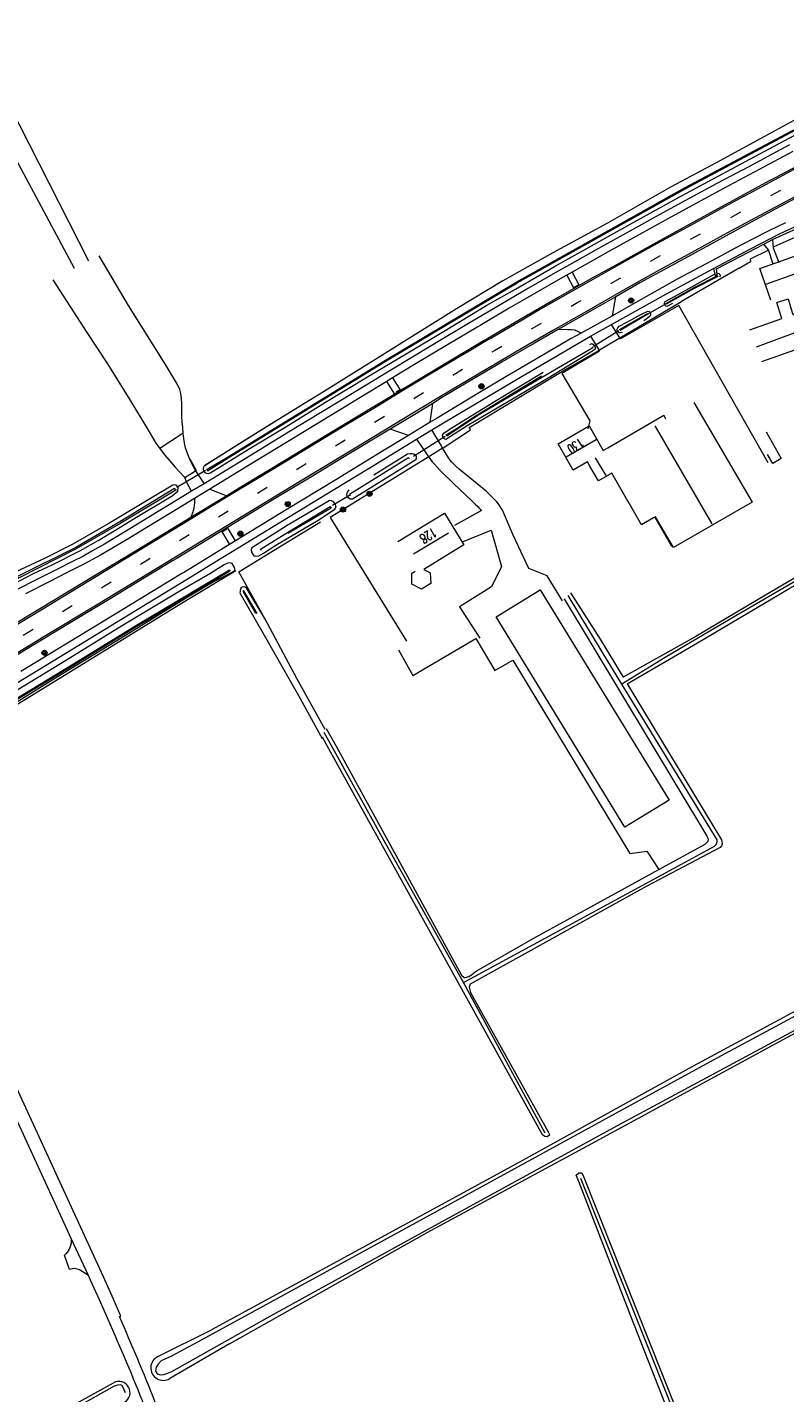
# Model space of a CAD drawing. Extents: x 177628 to 188968, y 384226 to 390673.
# Tile 297 of 393: x 185076 to 185276, y 387310 to 387669. Entities that reach past the tile are written whole.
import ezdxf

# ---------------------------------------------------------------- set-up
doc = ezdxf.new("R2010")
doc.units = 0
doc.linetypes.add('VW-3-9_STREEP', pattern=[12, 3, -9])
for name, color, linetype, lineweight in [('2901', 253, 'Continuous', 13), ('4502', 253, 'Continuous', 13), ('B-AF-HAAG-GD', 253, 'HAAG', 13), ('B-AF-HEKW-GD', 253, 'HEKWERK', 13), ('B-AF-RAST-GD', 253, 'HEKWERK', 13), ('B-BP-BOOM-GD', 253, 'Continuous', 13), ('B-GB-BOUW-GD', 14, 'Continuous', 13), ('B-GB-NOKL-GD', 14, 'Continuous', 13), ('B-MK-ASSTRP-GD', 253, 'VW-3-9_STREEP', 13), ('B-MK-DRIEH-GD', 253, 'VW-HAAIETAND50-L-B', 13), ('B-MK-STRP-GD', 253, 'Continuous', 13), ('B-TR-SLOO-GD', 253, 'Continuous', 13), ('B-VH-FPAD-GD', 8, 'Continuous', 13), ('B-VH-GOOT-GD', 253, 'Continuous', 13), ('B-VH-HFDR-GD', 8, 'Continuous', 13), ('B-VH-MATE-GD', 253, 'Continuous', 13), ('B-VH-ONVH-GD', 253, 'Continuous', 13), ('B-VH-OVRG-GD', 8, 'Continuous', 13), ('B-WT-HDUIK-GD', 253, 'Continuous', 13), ('B01_D', 14, 'Continuous', 9), ('B02_D', 14, 'Continuous', 9), ('B14_F', 14, 'Continuous', 9), ('T03_F', 253, 'Continuous', 9), ('T07_F', 253, 'Continuous', 9), ('T09_F', 253, 'Continuous', 9), ('T09_T', 253, 'Continuous', 9), ('T22_F', 253, 'Continuous', 9), ('V00_F', 8, 'Continuous', 9), ('V00_T', 8, 'Continuous', 9), ('V06_F', 8, 'Continuous', 9), ('V06_T', 8, 'Continuous', 9), ('W01_F', 253, 'Continuous', 9)]:
    doc.layers.add(name, color=color, linetype=linetype, lineweight=lineweight)
doc.styles.add('ROMANS', font='ROMANS.shx', dxfattribs={"oblique": 45})
doc.linetypes.add('HAAG', pattern='A,4,-1,[5,TOPOCAD.SHX,S=0.35,R=0,X=-0.35,Y=-0.35],-1', length=6)
doc.linetypes.add('HEKWERK', pattern='A,7,-1.5,[1,ProvNB.shx,S=0.75,R=0,X=0,Y=0],-1.5', length=10)
doc.linetypes.add('VW-HAAIETAND50-L-B', pattern='A,0,-0.5,[138,NLCS.SHX,S=1,R=0,X=-0.625,Y=0],-0.5', length=1)

# ---------------------------------------------------------------- blocks, each defined once
blk = doc.blocks.new('2901_2901', base_point=(177628.113717, 385871.174588))
at = {"layer": '2901'}
for radius in [0.675, 0.45, 0.225]:
    blk.add_circle((177628.113717, 385871.174588), radius, dxfattribs=at)

msp = doc.modelspace()

# ---------------------------------------------------------------- linework, layer by layer
at = {"layer": 'B-AF-HAAG-GD', "flags": 128}
for points in [[(185272.775, 387610.981), (185284.584, 387616.266), (185293.027, 387619.451)], [(185271.069, 387609.974), (185266.456, 387607.623), (185266.504, 387607.043)], [(185263.54, 387605.308), (185266.504, 387607.043)], [(185185.703, 387558.034), (185192.94, 387562.777)], [(185181.49, 387555.442), (185156.031, 387539.774), (185176.12, 387507.246)]]:
    msp.add_lwpolyline(points, dxfattribs=at)
at = {"layer": 'B-AF-HEKW-GD', "flags": 128}
msp.add_lwpolyline([(185139.917, 387511.212), (185131.999, 387525.491), (185141.173, 387531.02), (185150.789, 387536.956), (185153.461, 387538.606)], dxfattribs=at)
at = {"layer": 'B-AF-RAST-GD', "flags": 128}
for points in [[(185263.54, 387605.308), (185248.425, 387596.559)], [(185216.627, 387577.913), (185226.445, 387583.6), (185226.663, 387583.763), (185232.168, 387587.016), (185248.425, 387596.559)], [(185192.94, 387562.777), (185192.538, 387563.379), (185216.627, 387577.913)], [(185185.703, 387558.034), (185181.49, 387555.442)]]:
    msp.add_lwpolyline(points, dxfattribs=at)
at = {"layer": 'B-GB-BOUW-GD', "flags": 128}
for points in [[(185271.892, 387596.903), (185268.955, 387605.192), (185292.489, 387613.551), (185296.501, 387601.831), (185293.15, 387600.607), (185292.088, 387604.074)], [(185266.362, 387589.067), (185274.715, 387592.094), (185274.55, 387592.626), (185273.457, 387596.236), (185276.381, 387597.258), (185277.477, 387593.608), (185277.605, 387593.148), (185277.944, 387593.264), (185281.045, 387584.767), (185269.428, 387580.643)], [(185251.655, 387569.99), (185266.95, 387543.768), (185246.244, 387531.869), (185241.551, 387539.94), (185241.015, 387539.656), (185237.832, 387537.817), (185234.354, 387543.922), (185233.951, 387544.642), (185230.06, 387551.437), (185226.53, 387549.349), (185224.273, 387553.274), (185223.636, 387554.349), (185219.898, 387552.204), (185215.948, 387559.143), (185224.068, 387563.823), (185227.801, 387557.331), (185228.999, 387558.052), (185243.74, 387566.602), (185244.024, 387566.04), (185244.159, 387565.717)], [(185173.773, 387533.411), (185186.064, 387540.905), (185191.205, 387532.52), (185180.618, 387526.076), (185181.497, 387525.603), (185182.347, 387525.168), (185182.478, 387522.381), (185180.026, 387520.865), (185177.491, 387522.173), (185177.49, 387525.069), (185177.83, 387525.267), (185178.382, 387525.641)]]:
    msp.add_lwpolyline(points, dxfattribs=at)
at = {"layer": 'B-GB-NOKL-GD', "flags": 128}
for points in [[(185270.523, 387601.065), (185293.685, 387609.329)], [(185268.135, 387584.638), (185279.246, 387588.753)], [(185241.359, 387563.815), (185256.349, 387538.081)], [(185218.044, 387555.702), (185225.976, 387560.27)], [(185228.543, 387550.738), (185225.81, 387555.439)], [(185177.947, 387530.15), (185187.105, 387535.715)]]:
    msp.add_lwpolyline(points, dxfattribs=at)
at = {"layer": 'B-MK-ASSTRP-GD', "flags": 128}
msp.add_lwpolyline([(183944.412, 387070.458), (183952.02, 387071.296), (183963.432, 387072.6), (183973.755, 387073.811), (183985.142, 387075.148), (183997.902, 387076.643), (184007.149, 387077.803), (184012.738, 387078.504), (184015.866, 387078.896), (184023.787, 387079.902), (184031.733, 387080.99), (184038.514, 387081.946), (184046.324, 387083.075), (184052.616, 387084.079), (184062.372, 387085.69), (184070.358, 387087.095), (184078.883, 387088.72), (184087.355, 387090.364), (184096.7, 387092.235), (184103.899, 387093.77), (184111.252, 387095.404), (184111.425, 387095.442), (184123.771, 387098.311), (184141.375, 387102.722), (184156.811, 387106.905), (184172.406, 387111.313), (184186.27, 387115.349), (184204.637, 387120.724), (184207.727, 387121.634), (184232.843, 387129.032), (184261.594, 387137.507), (184282.846, 387143.719), (184303.661, 387149.86), (184329.525, 387157.49), (184363.913, 387167.629), (184386.852, 387174.392), (184399.561, 387178.199), (184421.138, 387184.662), (184444.005, 387191.692), (184478.045, 387202.775), (184494.748, 387208.642), (184494.795, 387208.659), (184523.173, 387218.628), (184556.574, 387231.119), (184568.123, 387235.659), (184581.873, 387241.073), (184588.922, 387243.903), (184593.818, 387245.869), (184604.923, 387250.423), (184615.77, 387254.954), (184627.213, 387259.841), (184637.793, 387264.424), (184640.053, 387265.403), (184649.118, 387269.411), (184659.082, 387273.839), (184668.953, 387278.291), (184679.316, 387283.034), (184680.524, 387283.598), (184689.441, 387287.756), (184701.045, 387293.259), (184707.642, 387296.431), (184711.53, 387298.3), (184722.574, 387303.686), (184732.981, 387308.85), (184744.376, 387314.625), (184757.465, 387321.371), (184764.891, 387325.23), (184769.978, 387327.929), (184772.279, 387329.149), (184779.804, 387333.137), (184788.663, 387337.88), (184796.924, 387342.374), (184806.667, 387347.717), (184820.048, 387355.183), (184832.827, 387362.444), (184841.52, 387367.432), (184852.236, 387373.672), (184857.149, 387376.589), (184862.643, 387379.851), (184875.281, 387387.456), (184888.489, 387395.43), (184901.182, 387403.142), (184912.27, 387409.862), (184924.556, 387417.313), (184935.934, 387424.236), (184942.669, 387428.329), (184949.693, 387432.598), (184962.622, 387440.407), (184975.889, 387448.482), (184988.19, 387455.933), (185001.979, 387464.296), (185015.043, 387472.229), (185028.182, 387480.188), (185030.347, 387481.499), (185044.149, 387489.84), (185073.274, 387507.538), (185096.242, 387521.471), (185113.689, 387532.026), (185114.259, 387532.371), (185120.036, 387535.878), (185131.893, 387543.117), (185146.548, 387552), (185161.393, 387560.989), (185172.777, 387567.864), (185182.893, 387573.996), (185193.695, 387580.423), (185199.264, 387583.686), (185204.585, 387586.804), (185212.923, 387591.643), (185221.14, 387596.338), (185232.105, 387602.57), (185240.882, 387607.498), (185249.419, 387612.192), (185257.663, 387616.673), (185269.427, 387623.04), (185286.671, 387632.329), (185294.499, 387636.546), (185316.587, 387648.416), (185329.692, 387655.461), (185348.253, 387665.478), (185369.366, 387676.846), (185374.563, 387679.641), (185390.424, 387688.172), (185400.986, 387693.869), (185422.114, 387705.266), (185443.177, 387716.608), (185462.76, 387727.158), (185466.73, 387729.298), (185497.075, 387745.679), (185513.336, 387754.404), (185525.616, 387760.989), (185535.704, 387766.436), (185545.139, 387771.54), (185550.773, 387774.601), (185554.252, 387776.491), (185561.636, 387780.477), (185568.948, 387784.48), (185577.123, 387788.996), (185586.07, 387793.974), (185595.122, 387799.084), (185603.096, 387803.642), (185613.748, 387809.838), (185622.033, 387814.709), (185629.021, 387818.899), (185635.198, 387822.604), (185637.515, 387824.01), (185644.061, 387827.983), (185652.489, 387833.182), (185661.818, 387838.964), (185670.926, 387844.668), (185679.882, 387850.337), (185691.271, 387857.643), (185699.088, 387862.764), (185706.4, 387867.567), (185719.727, 387876.444), (185721.675, 387877.754), (185729.973, 387883.334), (185732.242, 387884.86), (185738.299, 387888.973), (185757.89, 387902.042), (185765.768, 387907.38), (185804.927, 387933.722), (185805.444, 387934.069), (185845.245, 387960.79), (185875.094, 387980.841), (185887.944, 387989.473), (185905.016, 388000.94), (185940.462, 388024.767), (185970.341, 388044.898), (185970.919, 388045.287), (185982.816, 388053.292), (186020.236, 388078.437), (186053.905, 388101.084), (186060.105, 388105.254), (186099.969, 388132.042), (186136.894, 388156.876), (186139.014, 388158.302), (186178.944, 388185.13), (186211.32, 388206.914), (186219.794, 388212.613), (186258.815, 388238.852), (186294.99, 388263.063), (186302.966, 388268.318), (186324.939, 388282.795), (186354.934, 388302.418), (186384.967, 388322.047), (186386.61, 388323.124), (186415.006, 388341.733), (186447.357, 388363.161), (186469.928, 388378.422), (186487.988, 388390.634), (186522.539, 388414.381), (186552.061, 388434.794), (186552.375, 388435.011), (186591.589, 388462.132), (186621.245, 388482.669), (186634.606, 388491.916), (186650.955, 388503.231), (186680.626, 388523.721), (186716.861, 388548.786), (186720.265, 388551.141), (186761.12, 388579.373), (186799.113, 388605.659), (186800.413, 388606.558), (186843.546, 388636.4), (186881.346, 388662.561), (186902.899, 388677.477), (186914.87, 388685.771), (186928.834, 388695.48), (186943.945, 388706.066), (186956.492, 388714.945), (186962.785, 388719.488), (186972.094, 388726.208), (186986.385, 388736.608), (186999.405, 388746.231), (187012.404, 388755.989), (187025.791, 388766.134), (187038.048, 388775.406), (187042.93, 388779.107), (187049.596, 388784.161), (187059.688, 388791.795), (187070.007, 388799.64), (187080.386, 388807.484), (187091.627, 388815.999), (187104.113, 388825.452), (187116.189, 388834.57), (187122.69, 388839.475), (187124.579, 388840.901), (187128.403, 388843.794), (187136.942, 388850.255), (187152.391, 388861.968), (187156.649, 388865.209), (187165.198, 388871.66), (187172.972, 388877.552), (187180.679, 388883.391), (187187.857, 388888.815), (187194.476, 388893.815), (187200.809, 388898.618), (187202.426, 388899.838), (187207.173, 388903.419), (187213.258, 388907.982), (187220.155, 388913.104), (187226.601, 388917.892), (187234.132, 388923.385), (187241.035, 388928.349), (187247.153, 388932.714), (187253.715, 388937.328), (187259.552, 388941.389), (187265.664, 388945.606), (187271.763, 388949.75), (187279.179, 388954.712), (187284.034, 388957.938), (187288.001, 388960.573), (187296.417, 388966.088), (187304.113, 388971.043), (187312.488, 388976.371), (187321.175, 388981.845), (187329.2, 388986.794), (187336.423, 388991.171), (187347.234, 388997.666), (187355.385, 389002.491), (187364.617, 389007.889), (187369.274, 389010.564), (187373.351, 389012.906), (187383.55, 389018.746), (187391.354, 389023.182), (187399.729, 389027.947), (187409.043, 389033.149), (187417.7, 389037.939), (187425.952, 389042.506), (187435.215, 389047.522), (187443.298, 389051.859), (187449.185, 389054.994), (187456.297, 389058.639), (187463.273, 389062.161), (187471.291, 389066.134), (187479.197, 389069.969), (187486.731, 389073.532), (187495.836, 389077.681), (187502.129, 389080.449), (187505.366, 389081.872), (187515.302, 389086.134), (187524.74, 389090.108), (187533.55, 389093.818), (187544.216, 389098.293), (187548.392, 389100.027), (187552.912, 389101.905), (187561.746, 389105.557), (187569.799, 389108.937), (187579.694, 389113.029), (187589.404, 389117.045), (187600.626, 389121.678), (187611.176, 389126.036), (187620.579, 389129.941), (187627.506, 389132.811), (187635.464, 389136.159), (187640.702, 389138.397), (187642.123, 389139.004), (187649.209, 389142.094), (187655.76, 389144.998), (187661.931, 389147.773), (187666.965, 389150.098), (187673.133, 389153.049), (187678.06, 389155.479), (187685.805, 389159.33), (187693.353, 389163.127), (187700.589, 389166.873), (187710.043, 389171.904), (187717.972, 389176.292), (187724.462, 389179.979), (187729.627, 389183.021), (187730.532, 389183.554), (187736.361, 389187.049), (187741.741, 389190.353), (187747.177, 389193.778), (187753.716, 389197.979), (187760.089, 389202.175), (187766.168, 389206.249), (187773.118, 389210.99), (187778.727, 389214.924), (187784.459, 389219.069), (187789.352, 389222.66), (187795.124, 389226.932), (187800.154, 389230.719), (187806.175, 389235.283), (187811.497, 389239.481), (187812.14, 389239.988), (187816.945, 389243.825), (187823.942, 389249.6), (187830.458, 389254.877), (187837.294, 389260.699), (187843.444, 389266.007), (187848.199, 389270.121), (187854.933, 389275.94), (187861.712, 389281.812), (187869.164, 389288.253), (187876.351, 389294.48), (187884.405, 389301.452), (187887.829, 389304.422), (187888.334, 389304.861), (187889.364, 389305.754), (187892.772, 389308.696), (187897.265, 389312.503), (187901.072, 389315.671), (187905.63, 389319.389), (187910.153, 389323.072), (187914.275, 389326.394), (187918.745, 389329.944), (187922.394, 389332.834), (187926.332, 389335.907), (187929.595, 389338.428), (187933.176, 389341.134), (187936.658, 389343.755), (187940.773, 389346.797), (187945.751, 389350.425), (187949.016, 389352.775), (187952.932, 389355.569), (187956.47, 389358.093), (187959.735, 389360.384), (187964.174, 389363.496), (187967.993, 389366.149), (187971.877, 389368.808), (187976.082, 389371.666), (187982.065, 389375.666)], dxfattribs=at)
at = {"layer": 'B-MK-DRIEH-GD', "flags": 128}
for points in [[(185221.382, 387600.918), (185220.082, 387600.208)], [(185174.226, 387573.252), (185173.413, 387572.772)], [(185127.737, 387536.016), (185128.848, 387536.701)]]:
    msp.add_lwpolyline(points, dxfattribs=at)
at = {"layer": 'B-MK-STRP-GD', "flags": 128}
for points in [[(185264.856, 387624.203), (185285.161, 387635.153), (185286.319, 387635.777), (185306.789, 387646.8), (185328.869, 387658.672), (185346.001, 387667.908), (185364.588, 387677.91), (185373.046, 387682.463), (185383.553, 387688.12), (185405.022, 387699.683), (185428.164, 387712.197), (185447.714, 387722.736), (185461.226, 387730.015), (185471.861, 387735.745), (185493.259, 387747.264), (185513.972, 387758.423)], [(185264.856, 387624.203), (185258.704, 387620.888), (185249.969, 387616.104), (185242.03, 387611.753), (185232.677, 387606.573), (185225.286, 387602.413), (185218.588, 387598.637), (185211.351, 387594.483), (185206.497, 387591.65), (185198.224, 387586.844), (185197.652, 387586.503), (185192.562, 387583.465), (185187.951, 387580.746), (185181.412, 387576.864), (185175.788, 387573.465), (185167.478, 387568.436), (185159.988, 387563.91), (185152.186, 387559.166), (185144.994, 387554.83), (185136.981, 387549.965), (185129.414, 387545.392), (185116.974, 387537.821), (185112.003, 387534.811), (185104.259, 387530.122), (185092.554, 387523.034), (185077.572, 387513.895), (185065.637, 387506.665)], [(185280.954, 387625.574), (185266.34, 387617.715)], [(185266.34, 387617.715), (185259.324, 387613.927), (185251.08, 387609.446), (185242.543, 387604.752), (185233.766, 387599.824), (185222.802, 387593.592), (185214.584, 387588.897), (185206.247, 387584.058), (185200.925, 387580.94), (185195.356, 387577.677), (185184.554, 387571.251), (185174.438, 387565.118), (185163.055, 387558.243), (185148.209, 387549.254), (185133.554, 387540.371), (185121.698, 387533.132), (185115.351, 387529.281), (185110.481, 387526.326), (185095.024, 387516.952), (185080.805, 387508.332), (185051.135, 387490.318)]]:
    msp.add_lwpolyline(points, dxfattribs=at)
at = {"layer": 'B-TR-SLOO-GD', "flags": 128}
for points in [[(185270.098, 387635.925), (185296.711, 387650.197), (185321.646, 387663.7), (185322.114, 387664.187), (185322.38, 387664.977), (185322.271, 387665.79), (185321.86, 387666.39), (185321.374, 387666.596), (185320.832, 387666.583), (185320.195, 387666.558), (185304.513, 387658.273), (185289.477, 387650.452), (185270.16, 387639.923)], [(185123.775, 387552.051), (185123.684, 387552.408), (185129.057, 387555.584), (185171.008, 387581.362), (185205.071, 387601.713), (185249.37, 387626.501), (185290.081, 387648.148), (185321.007, 387664.979)], [(185123.775, 387552.051), (185129.178, 387555.394), (185171.145, 387581.15), (185205.219, 387601.475), (185249.481, 387626.274), (185290.286, 387647.953), (185321.219, 387664.715), (185321.28, 387664.76), (185321.007, 387664.979)], [(185270.16, 387639.923), (185257.52, 387633.001), (185245.472, 387626.624), (185228.92, 387617.139), (185214.551, 387609.357), (185201.431, 387601.996), (185189.278, 387594.577), (185169.148, 387582.095), (185155.44, 387573.466), (185142.026, 387565.279), (185132.263, 387559.171), (185122.91, 387553.236), (185122.825, 387553.111), (185122.714, 387552.946), (185122.616, 387552.582), (185122.604, 387552.374), (185122.699, 387552.146), (185122.893, 387551.829), (185123.101, 387551.601), (185123.282, 387551.479), (185123.578, 387551.377), (185124.069, 387551.33), (185124.693, 387551.53), (185134.712, 387557.82), (185144.351, 387563.604), (185154.82, 387570.05), (185165.836, 387576.694), (185176.853, 387583.319), (185185.824, 387588.676), (185197.207, 387595.541), (185204.762, 387599.751), (185215.035, 387605.748), (185222.544, 387609.913), (185235.05, 387616.949), (185248.521, 387624.408), (185260.267, 387630.732), (185270.098, 387635.925)], [(185246.02, 387595.97), (185244.561, 387595.201), (185244.351, 387595.31), (185244.139, 387595.428), (185243.877, 387595.885), (185243.918, 387596.148), (185244.065, 387596.505), (185246.575, 387597.84), (185257.044, 387603.698), (185257.19, 387603.34), (185257.779, 387603.561), (185257.819, 387603.967), (185258.176, 387603.867), (185258.523, 387603.568), (185258.544, 387603.32), (185258.383, 387602.993)], [(185257.831, 387603.287), (185251.63, 387600.114), (185244.351, 387596.041), (185244.389, 387595.824)], [(185257.831, 387603.287), (185257.902, 387603.143), (185251.729, 387599.917), (185244.389, 387595.824)], [(185232.876, 387588.403), (185232.381, 387588.269), (185232.001, 387588.306), (185231.718, 387588.429), (185231.53, 387588.681), (185231.423, 387589.09), (185231.612, 387589.575), (185232.031, 387590.017), (185234.042, 387591.057), (185238.024, 387593.296), (185239.521, 387594.023), (185239.862, 387593.891), (185240.038, 387593.682), (185240.265, 387593.365), (185240.252, 387593.016), (185240.065, 387592.627), (185238.443, 387591.457)], [(185232.073, 387589.141), (185239.456, 387593.339), (185239.573, 387593.157), (185232.23, 387588.89)], [(185224.312, 387585.205), (185224.787, 387585.446), (185225.088, 387585.354), (185225.344, 387585.074), (185225.809, 387584.329), (185225.651, 387583.974), (185225.236, 387583.685), (185213.304, 387576.352), (185192.069, 387563.834), (185186.411, 387560.241), (185186.183, 387560.318), (185185.958, 387560.497), (185185.516, 387561.177), (185185.611, 387561.589), (185185.917, 387561.924), (185187.57, 387563.079), (185199.263, 387570.261), (185212.016, 387577.923)], [(185224.921, 387584.635), (185225.093, 387584.346), (185213.909, 387577.882), (185195.309, 387566.846), (185188.869, 387562.59), (185186.664, 387561.148), (185186.49, 387561.49), (185188.69, 387562.746), (185194.429, 387566.53), (185211.56, 387576.966)], [(185167.471, 387550.912), (185176.356, 387556.434), (185177.095, 387556.59), (185177.552, 387556.576), (185177.987, 387556.462), (185178.414, 387556.188), (185178.624, 387555.839), (185178.64, 387555.319), (185178.575, 387555.062), (185178.51, 387554.887), (185161.901, 387544.597), (185161.268, 387544.56), (185160.834, 387544.898), (185160.507, 387545.317), (185160.445, 387545.616), (185160.494, 387546.185), (185160.558, 387546.382), (185161.012, 387547.019)], [(185176.876, 387555.129), (185176.623, 387555.403), (185161.118, 387545.788), (185161.351, 387545.494)], [(185115.103, 387547.369), (185100.737, 387538.574), (185089.136, 387531.807), (185074.025, 387524.304), (185057.998, 387514.639), (185049.516, 387509.659), (185049.513, 387509.657), (185034.691, 387499.014), (185026.198, 387493.09), (185018.217, 387488.322), (185018.246, 387488.044), (185018.459, 387487.966)], [(185115.103, 387547.369), (185115.382, 387547.213), (185115.482, 387546.951), (185100.984, 387538.248), (185089.278, 387531.523), (185074.273, 387523.871), (185058.206, 387514.328), (185049.782, 387509.344), (185049.733, 387509.315), (185034.831, 387498.662), (185026.438, 387492.759), (185018.459, 387487.966)], [(185072.895, 387522.316), (185077.854, 387524.906), (185083.104, 387527.343), (185090.375, 387531.065), (185095.054, 387533.706), (185099.699, 387536.517), (185104.652, 387539.58), (185114.458, 387545.449), (185116.018, 387546.667), (185116.065, 387547.601), (185115.76, 387548.049), (185115.464, 387548.231), (185115.042, 387548.291), (185114.685, 387548.262), (185109.258, 387545.01), (185098.298, 387538.423), (185088.369, 387532.692), (185081.089, 387529.012), (185071.902, 387524.777)], [(185141.782, 387532.424), (185152.886, 387539.065), (185157.269, 387541.904), (185157.59, 387542.413), (185157.355, 387543.334), (185156.797, 387543.934), (185156.39, 387544.151), (185155.924, 387544.206), (185155.755, 387544.163), (185144.736, 387537.633), (185139.873, 387534.552)], [(185137.879, 387531.02), (185137.743, 387531.398), (185145.107, 387535.954), (185156.036, 387542.667), (185156.264, 387542.157), (185144.926, 387535.544)], [(185139.873, 387534.552), (185135.431, 387531.723), (185135.276, 387531.218), (185135.358, 387530.639), (185135.965, 387529.701), (185136.459, 387529.569), (185137.267, 387529.697), (185138.474, 387530.38), (185141.782, 387532.424)], [(185039.846, 387471.241), (185039.754, 387471.729), (185042.629, 387473.398), (185065.115, 387487.136), (185067.665, 387488.669), (185086.953, 387500.267), (185105.091, 387511.448), (185129.53, 387525.946), (185129.665, 387525.692)], [(185039.846, 387471.241), (185042.91, 387473.126), (185065.174, 387486.834), (185067.854, 387488.449), (185087.106, 387500.053), (185105.183, 387511.206), (185129.665, 387525.692)], [(185054.339, 387479.509), (185068.297, 387487.937), (185070.138, 387489.049), (185083.431, 387497.306), (185099.912, 387507.404), (185117.991, 387518.488), (185125.059, 387522.693), (185127.922, 387524.134), (185130.076, 387525.25), (185130.936, 387525.816), (185130.974, 387526.176), (185130.847, 387526.603), (185130.262, 387527.645), (185129.753, 387527.823), (185129.092, 387527.69), (185128.142, 387527.298), (185124.386, 387524.936), (185116.473, 387520.366), (185101.186, 387511.158), (185085.557, 387501.517), (185073.526, 387494.19), (185066.537, 387489.975), (185054.429, 387482.672)], [(185154.676, 387483.977), (185147.294, 387497.398), (185138.813, 387513.209), (185133.914, 387521.342), (185133.426, 387521.508), (185132.93, 387521.461), (185132.583, 387521.123), (185132.39, 387520.527), (185132.332, 387520.184), (185132.314, 387519.932), (185138.676, 387508.82), (185147.671, 387492.938), (185153.917, 387481.668)], [(185136.845, 387514.517), (185133.376, 387520.433), (185133.108, 387520.333), (185136.433, 387514.592)]]:
    msp.add_lwpolyline(points, dxfattribs=at)
at = {"layer": 'B-VH-FPAD-GD', "flags": 128}
for points in [[(185264.476, 387631.139), (185276.872, 387637.8)], [(185277.621, 387635.939), (185268.809, 387631.214)], [(185264.476, 387631.139), (185257.697, 387627.544), (185248.319, 387622.451), (185241.723, 387618.88), (185235.553, 387615.445), (185227.945, 387611.217), (185221.116, 387607.405), (185215.176, 387604.029), (185208.164, 387599.998), (185200.912, 387595.741), (185194.455, 387591.939), (185192.823, 387590.978), (185182.988, 387585.132), (185171.942, 387578.472), (185159.003, 387570.568), (185144.65, 387561.869), (185135.23, 387556.143), (185126.929, 387551.037), (185122.883, 387548.601), (185119.596, 387546.622), (185115.738, 387544.299), (185108.822, 387540.066), (185105.864, 387538.255), (185096.697, 387532.685), (185093.401, 387530.855), (185090.985, 387529.512), (185088.443, 387528.235), (185084.186, 387526.091), (185078.727, 387523.385), (185073.746, 387520.777)], [(185268.809, 387631.214), (185259.579, 387626.303), (185251.404, 387621.891), (185244.774, 387618.269), (185236.586, 387613.741), (185229.113, 387609.619), (185223.03, 387606.165), (185219.642, 387604.259), (185218.238, 387603.469), (185216.499, 387602.49), (185210.085, 387598.782), (185203.085, 387594.746), (185195.461, 387590.228), (185194.835, 387589.856), (185186.829, 387585.15), (185178.633, 387580.188), (185172.455, 387576.457), (185170.927, 387575.529), (185164.947, 387571.896), (185156.242, 387566.57), (185145.284, 387559.898), (185136.171, 387554.379), (185124.426, 387547.204), (185120.34, 387544.709), (185115.624, 387541.829), (185109.867, 387538.339), (185102.701, 387533.996), (185095.635, 387529.832), (185091.426, 387527.524), (185086.937, 387525.236), (185082.132, 387522.819), (185075.944, 387519.706)], [(185055.37, 387485.115), (185065.433, 387491.253), (185083.186, 387502.079), (185108.152, 387517.283), (185118.714, 387523.724), (185125.811, 387528.052), (185149.137, 387542.253), (185157.193, 387547.168), (185167.895, 387553.7), (185178.745, 387560.334), (185182.788, 387562.806), (185185.835, 387564.669), (185204.116, 387575.517), (185205.02, 387576.053), (185224.447, 387587.372), (185230.026, 387590.498), (185244.429, 387598.568), (185256.752, 387605.172), (185266.659, 387610.482), (185274.332, 387614.376), (185279.677, 387616.843), (185284.393, 387618.916), (185290.723, 387621.404), (185293.77, 387622.602)], [(185275.714, 387617.19), (185271.338, 387615.117), (185267.062, 387612.899), (185262.337, 387610.448), (185257.678, 387607.961), (185253.376, 387605.669), (185247.219, 387602.366), (185233.783, 387594.789), (185230.204, 387592.797), (185221.968, 387588.213), (185219.394, 387586.781), (185204.782, 387578.206), (185203.113, 387577.221), (185195.313, 387572.614), (185184.133, 387565.887), (185182.304, 387564.773), (185176.643, 387561.328), (185169.777, 387557.148), (185157.49, 387549.665), (185144.487, 387541.746), (185131.102, 387533.567), (185129.55, 387532.622), (185117.701, 387525.398), (185117.041, 387524.996), (185114.744, 387523.596), (185094.752, 387511.45), (185074.732, 387499.221)]]:
    msp.add_lwpolyline(points, dxfattribs=at)
at = {"layer": 'B-VH-GOOT-GD', "flags": 128}
msp.add_lwpolyline([(185256.752, 387605.172), (185257.19, 387603.34), (185257.779, 387603.561), (185257.567, 387605.077), (185270.04, 387611.601), (185272.317, 387612.792), (185277.887, 387615.384), (185282.716, 387617.553), (185287.46, 387619.425), (185290.897, 387620.823), (185290.723, 387621.404)], dxfattribs=at)
at = {"layer": 'B-VH-HFDR-GD', "flags": 128}
for points in [[(185271.623, 387628.31), (185284.985, 387635.482), (185290.311, 387638.341), (185291.824, 387639.156), (185311.996, 387650.025), (185329.463, 387659.44), (185331.226, 387660.391), (185334.263, 387662.028), (185356.576, 387674.013), (185372.886, 387682.76), (185378.926, 387685.999), (185398.504, 387696.569), (185417.481, 387706.837), (185440.495, 387719.245), (185461.07, 387730.306), (185463.797, 387731.772), (185485.536, 387743.543), (185503.69, 387753.374), (185514.109, 387758.974)], [(185518.377, 387752.974), (185505.559, 387745.842), (185503.237, 387744.549), (185485.845, 387735.291), (185464.928, 387724.2), (185464.479, 387723.957), (185448.579, 387715.376), (185434.328, 387707.755), (185421.147, 387700.624), (185404.448, 387691.562), (185400.762, 387689.562), (185381.744, 387679.381), (185376.29, 387676.432), (185362.523, 387668.988), (185346.385, 387660.345), (185331.021, 387652.071), (185313.088, 387642.376), (185301.871, 387636.283), (185288.449, 387629.003), (185285.725, 387627.525), (185280.932, 387624.999), (185273.2, 387620.925)], [(185271.623, 387628.31), (185263.729, 387624.073), (185254.058, 387618.799), (185241.801, 387612.049), (185232.072, 387606.65), (185224.406, 387602.375), (185221.487, 387600.73), (185220.047, 387599.918), (185215.939, 387597.602), (185205.963, 387591.811), (185197.46, 387586.83), (185196.509, 387586.273), (185184.923, 387579.392), (185177.053, 387574.658), (185174.533, 387573.134), (185172.991, 387572.201), (185166.905, 387568.519), (185155.22, 387561.439), (185144.937, 387555.178), (185132.094, 387547.426), (185128.849, 387545.459), (185119.361, 387539.706), (185111.823, 387535.108), (185105.469, 387531.232), (185094.535, 387524.681), (185082.81, 387517.559), (185069.593, 387509.615)], [(185273.2, 387620.925), (185264.629, 387616.278), (185253.917, 387610.403), (185245.999, 387606.074), (185237.468, 387601.409), (185231.102, 387597.757), (185224.315, 387593.886), (185215.936, 387589.125), (185209.699, 387585.614), (185201.229, 387580.628), (185201.14, 387580.575), (185192.643, 387575.556), (185185.339, 387571.187), (185183.017, 387569.75), (185178.298, 387566.828), (185171.77, 387563.003), (185159.718, 387555.667), (185150.931, 387550.335), (185140.996, 387544.423), (185131.053, 387538.365), (185129.005, 387537.105), (185127.439, 387536.143), (185119.985, 387531.561), (185115.579, 387528.903), (185114.796, 387528.43), (185108.781, 387524.801), (185098.625, 387518.651), (185088.104, 387512.277), (185076.827, 387505.495), (185064.586, 387498.056)]]:
    msp.add_lwpolyline(points, dxfattribs=at)
at = {"layer": 'B-VH-MATE-GD', "flags": 128}
msp.add_lwpolyline([(185117.824, 387550.247), (185120.592, 387552.025)], dxfattribs=at)
at = {"layer": 'B-VH-ONVH-GD', "flags": 128}
for points in [[(185117.359, 387561.908), (185117.275, 387563.411), (185117.146, 387564.935), (185117.07, 387566.045), (185117.037, 387567.572), (185116.999, 387569.517), (185116.987, 387571.157), (185116.818, 387572.307), (185116.52, 387573.43), (185115.895, 387574.67), (185114.879, 387576.488), (185112.757, 387580.003), (185103, 387595.463), (185095.265, 387608.518)], [(185083.087, 387602.243), (185092.079, 387588.341), (185097.471, 387580.116), (185103.412, 387570.719), (185107.854, 387563.299), (185110.226, 387559.303), (185111.25, 387557.911)]]:
    msp.add_lwpolyline(points, dxfattribs=at)
at = {"layer": 'B-VH-OVRG-GD', "flags": 128}
for points in [[(185272.317, 387612.792), (185272.45, 387610.684)], [(185271.21, 387610.139), (185270.04, 387611.601)], [(185272.522, 387606.387), (185271.21, 387610.139)], [(185272.45, 387610.684), (185274.007, 387606.814)], [(185218.238, 387603.469), (185220.047, 387599.918)], [(185219.642, 387604.259), (185221.487, 387600.73)], [(185230.204, 387592.797), (185231.102, 387597.757)], [(185271.176, 387554.087), (185247.664, 387595.458), (185232.328, 387586.756), (185232.168, 387587.016), (185232.014, 387587.265)], [(185232.014, 387587.265), (185230.026, 387590.498)], [(185221.968, 387588.213), (185221.344, 387588.555), (185220.341, 387588.987), (185219.362, 387589.108), (185218.504, 387589.121), (185215.936, 387589.125)], [(185224.447, 387587.372), (185226.623, 387583.828)], [(185226.623, 387583.828), (185226.663, 387583.763), (185226.849, 387583.46), (185216.885, 387577.623), (185224.305, 387565.157), (185223.779, 387563.037)], [(185172.455, 387576.457), (185174.533, 387573.134)], [(185172.991, 387572.201), (185170.927, 387575.529)], [(185182.304, 387564.773), (185183.017, 387569.75)], [(185117.359, 387561.908), (185111.25, 387557.911)], [(185120.592, 387552.025), (185119.161, 387554.974), (185118.041, 387558.093), (185117.863, 387558.804), (185117.539, 387560.511), (185117.359, 387561.908)], [(185176.643, 387561.328), (185171.77, 387563.003)], [(185185.279, 387558.586), (185182.788, 387562.806)], [(185178.745, 387560.334), (185181.5, 387556.19)], [(185217.062, 387517.83), (185213.095, 387524.435), (185208.293, 387526.348), (185204.117, 387535.062), (185201.298, 387541.629), (185200.964, 387542.227), (185200.528, 387542.914), (185200.219, 387543.384), (185199.814, 387543.877), (185199.332, 387544.384), (185198.797, 387544.942), (185198.202, 387545.546), (185197.005, 387546.643), (185192.288, 387550.525), (185189.92, 387552.442), (185189.181, 387553.106), (185188.85, 387553.411), (185188.442, 387553.813), (185187.948, 387554.362), (185187.573, 387554.831), (185187.136, 387555.44), (185185.422, 387558.345), (185185.279, 387558.586)], [(185111.25, 387557.911), (185112.523, 387556.183), (185114.382, 387553.981), (185115.238, 387553.017), (185116.487, 387551.647), (185117.783, 387550.289), (185117.824, 387550.247)], [(185181.5, 387556.19), (185181.683, 387555.915), (185182.402, 387554.966), (185182.881, 387554.415), (185183.391, 387553.812), (185184.185, 387552.965), (185185.057, 387552.006), (185188.572, 387548.58), (185193.241, 387544.103), (185194.153, 387543.238), (185194.843, 387542.599), (185195.326, 387542.129), (185195.781, 387541.604), (185188.732, 387537.665)], [(185120.592, 387552.025), (185122.883, 387548.601)], [(185119.596, 387546.622), (185118.388, 387548.898), (185117.824, 387550.247)], [(185120.34, 387544.709), (185120.347, 387543.555), (185120.169, 387542.193), (185120.027, 387541.579), (185119.943, 387541.26), (185119.77, 387540.717), (185119.361, 387539.706)], [(185124.426, 387547.204), (185128.849, 387545.459)], [(185131.102, 387533.567), (185129.005, 387537.105)], [(185127.439, 387536.143), (185129.55, 387532.622)], [(185190.85, 387533.349), (185198.315, 387536.412), (185201.076, 387526.882), (185198.417, 387521.478), (185190.015, 387516.281), (185195.348, 387508.015)]]:
    msp.add_lwpolyline(points, dxfattribs=at)
at = {"layer": 'B-WT-HDUIK-GD', "flags": 128}
for points in [[(185239.578, 387593.26), (185244.317, 387596.005)], [(185225.288, 387584.758), (185231.934, 387588.936)], [(185177.908, 387555.846), (185186.265, 387561.136)], [(185123.228, 387552.063), (185115.713, 387547.582)], [(185156.615, 387542.999), (185161.149, 387545.622)]]:
    msp.add_lwpolyline(points, dxfattribs=at)
at = {"layer": 'B01_D', "linetype": 'Continuous'}
msp.add_lwpolyline([(185241.359, 387539.869), (185245.747, 387532.218), (185245.968, 387532.344)], dxfattribs=at)
at = {"layer": 'B02_D', "linetype": 'Continuous'}
msp.add_lwpolyline([(185245.107, 387465.4), (185233.489, 387458.296), (185199.647, 387513.641), (185211.267, 387520.746), (185245.107, 387465.4)], dxfattribs=at)
at = {"layer": 'B14_F', "linetype": 'Continuous'}
msp.add_lwpolyline([(185270.637, 387562.273), (185274.59, 387555.234), (185272.355, 387553.979), (185271.027, 387556.343)], dxfattribs=at)
at = {"layer": 'T03_F', "linetype": 'Continuous'}
msp.add_lwpolyline([(185173.973, 387504.916), (185177.74, 387498.231), (185194.348, 387507.939), (185199.33, 387499.536), (185204.016, 387502.2), (185234.827, 387451.405), (185239.229, 387452.027), (185242.42, 387447.155)], dxfattribs=at)
at = {"layer": 'T07_F', "linetype": 'Continuous'}
for points in [[(185278.757, 387523.248), (185262.704, 387513.87), (185244.059, 387502.907), (185232.708, 387495.96)], [(185232.708, 387495.96), (185227.525, 387504.427), (185218.56, 387519.272)], [(185191.078, 387417.492), (185249.303, 387449.106), (185257.055, 387453.363), (185257.465, 387453.797), (185257.739, 387454.421), (185257.785, 387454.995), (185232.708, 387495.96)], [(185191.078, 387417.492), (185170.238, 387454.689), (185154.42, 387483.198)], [(185212.53, 387377.905), (185191.078, 387417.492)], [(185221.822, 387366.02), (185244.994, 387308.027), (185262.161, 387261.808)]]:
    msp.add_lwpolyline(points, dxfattribs=at)
at = {"layer": 'T09_F', "linetype": 'Continuous'}
for points in [[(185141.361, 387564.863), (185140.584, 387564.403), (185123.124, 387553.383), (185123.119, 387553.369)], [(185234.095, 387496.012), (185252.564, 387506.75), (185276.9, 387521.184), (185297.306, 387532.665), (185323.826, 387547.725), (185328.911, 387550.747), (185328.904, 387551.538), (185328.781, 387551.781), (185328.291, 387552.142), (185327.683, 387552.137), (185318.417, 387547.133), (185291.292, 387531.582), (185268.53, 387518.195), (185252.185, 387508.45), (185233.059, 387497.727)], [(185131.241, 387525.723), (185117.825, 387517.645), (185069.064, 387487.684), (185041.096, 387470.783)], [(185219.245, 387519.931), (185226.983, 387507.781), (185233.059, 387497.727)], [(185242.42, 387447.155), (185254.618, 387453.863), (185255.391, 387454.609), (185255.494, 387455.057), (185255.027, 387456.105), (185217.65, 387518.396)], [(185234.095, 387496.012), (185258.901, 387454.966), (185259.102, 387453.951), (185258.893, 387453.405), (185258.525, 387452.99), (185239.229, 387442.837)], [(185154.967, 387484.292), (185157.63, 387479.602), (185190.532, 387419.387), (185191.246, 387418.801), (185191.535, 387418.829), (185192.471, 387419.095), (185192.914, 387419.343), (185194.381, 387420.448), (185209.413, 387429.004), (185242.42, 387447.155)], [(185239.229, 387442.837), (185230.229, 387437.773), (185193.591, 387417.484), (185192.832, 387417.045), (185192.548, 387416.215), (185192.899, 387414.864), (185213.352, 387378.198), (185213.576, 387377.695), (185213.641, 387377.322), (185213.11, 387376.935), (185212.416, 387377.027), (185211.819, 387377.465), (185156.201, 387477.96), (185154.018, 387481.975)], [(185358.21, 387453.311), (185323.165, 387434.183), (185284.108, 387413.118), (185250.335, 387394.858), (185205.758, 387370.278), (185154.791, 387342.45), (185124.831, 387326.133)], [(185129.531, 387322.463), (185181.569, 387351.77), (185225.745, 387375.668), (185279.298, 387404.799), (185343.021, 387438.962), (185360.79, 387448.201)], [(185261.315, 387261.258), (185251.328, 387288.228), (185235.067, 387329.784), (185221.359, 387365.183), (185220.672, 387366.837), (185221.399, 387367.462), (185222.177, 387367.407), (185222.607, 387366.442), (185253.515, 387288.707), (185263.35, 387262.128)]]:
    msp.add_lwpolyline(points, dxfattribs=at)
at = {"layer": 'T09_T', "linetype": 'Continuous'}
for points in [[(185110.724, 387319.148), (185124.831, 387326.133)], [(185129.531, 387322.463), (185113.865, 387313.318)], [(185087.471, 387305.781), (185099.065, 387312.224)]]:
    msp.add_lwpolyline(points, dxfattribs=at)
for centre, radius, start, end in [((185112.194, 387316.179), 3.313, 116.33236, 300.29611), ((185100.49, 387309.661), 2.933, 300.51275, 119.0691)]:
    msp.add_arc(centre, radius, start, end, dxfattribs=at)
at = {"layer": 'T22_F', "linetype": 'Continuous'}
msp.add_lwpolyline([(185087.513, 387342.059), (185086.196, 387345.784)], dxfattribs=at)
at = {"layer": 'V00_F', "linetype": 'Continuous'}
msp.add_lwpolyline([(185092.461, 387340.446), (185090.146, 387341.907)], dxfattribs=at)
at = {"layer": 'V00_F', "linetype": 'Continuous', "extrusion": (0, 0, -1)}
msp.add_arc((-185082.635, 387349.785), 5.357, 175.94636, 228.33147, dxfattribs=at)
at = {"layer": 'V00_F', "linetype": 'Continuous'}
msp.add_arc((185088.645, 387338.791), 3.458, 64.28104, 109.11106, dxfattribs=at)
at = {"layer": 'V00_T', "linetype": 'Continuous'}
for points in [[(185100.625, 387329.634), (185100.975, 387329.782), (185098.708, 387335.008), (185096.403, 387340.1), (185060.083, 387419.015), (185041.604, 387459.239)], [(185086.622, 387353.103), (185059.663, 387411.706)], [(185087.978, 387350.164), (185086.622, 387353.103)], [(185092.461, 387340.446), (185087.978, 387350.164)], [(185097.684, 387328.875), (185095.37, 387334.072), (185093.039, 387339.193), (185092.461, 387340.446)]]:
    msp.add_lwpolyline(points, dxfattribs=at)
for centre, radius, start, end in [((184472.648, 387053.143), 683.153, 21.728744, 23.804477), ((184447.083, 387042.313), 713.912, 21.776059, 23.732048)]:
    msp.add_arc(centre, radius, start, end, dxfattribs=at)
at = {"layer": 'V06_F', "linetype": 'Continuous'}
for points in [[(185092.558, 387607.123), (185061.165, 387668.866), (185049.722, 387686.352), (185061.245, 387692.349), (185141.718, 387745.059), (185150.193, 387749.988), (185151.82, 387753.249), (185151.582, 387756.242), (185148.755, 387761.598), (185124.876, 387799.706), (185120.313, 387809.34), (185118.343, 387815.831), (185118.385, 387821.413), (185120.926, 387827.58), (185157.534, 387859.016), (185164.889, 387867.961), (185177.417, 387892.331), (185189.663, 387919.286), (185211.801, 387893.3), (185243.041, 387834.487), (185264.981, 387790.445), (185281.005, 387756.95), (185321.659, 387676.298)], [(185088.832, 387605.203), (185057.469, 387663.694), (185047.288, 387658.452), (184818.897, 387548.745), (184757.467, 387522.272), (184751.955, 387521.83)]]:
    msp.add_lwpolyline(points, dxfattribs=at)
at = {"layer": 'V06_T', "linetype": 'Continuous'}
msp.add_lwpolyline([(185119.099, 387555.146), (185120.825, 387552.065)], dxfattribs=at)
at = {"layer": 'W01_F', "linetype": 'Continuous'}
for points in [[(185291.946, 387416.094), (185274.109, 387406.39), (185259.794, 387398.707), (185231.172, 387383.093), (185175.84, 387352.768), (185121.332, 387322.961), (185114.134, 387319.152), (185111.619, 387318.031), (185110.799, 387317.164), (185110.269, 387316.324), (185110.078, 387315.285), (185110.582, 387314.605), (185111.496, 387314.358), (185112.279, 387314.406), (185113.131, 387314.635), (185114.431, 387315.214), (185140.881, 387330.061), (185181.791, 387352.605), (185231.562, 387379.85), (185290.133, 387411.366)], [(185102.229, 387309.606), (185101.394, 387311.492), (185100.907, 387311.658), (185100.129, 387311.591), (185099.242, 387311.381), (185081.38, 387301.261)]]:
    msp.add_lwpolyline(points, dxfattribs=at)

# ---------------------------------------------------------------- block references
at = {"layer": 'B-BP-BOOM-GD'}
for p in [(185235.137, 387596.791, 27.078), (185195.802, 387574.22, 27.507), (185144.867, 387543.272, 27.093), (185166.395, 387545.975, 27.249), (185159.395, 387541.832, 27.024), (185132.44, 387535.494, 26.949), (185080.931, 387504.157, 26.836)]:
    msp.add_blockref('2901_2901', p, dxfattribs=at)

# ---------------------------------------------------------------- texts
at = {"layer": '4502', "style": 'ROMANS', "width": 0.68}
for s, rotation, p in [('130', 213.46437, (185221.718, 387560.796)), ('128', 211.5587, (185183.044, 387537.15))]:
    msp.add_text(s, height=2.5, rotation=rotation, dxfattribs=at).set_placement(p)

doc.saveas('drawing.dxf')
